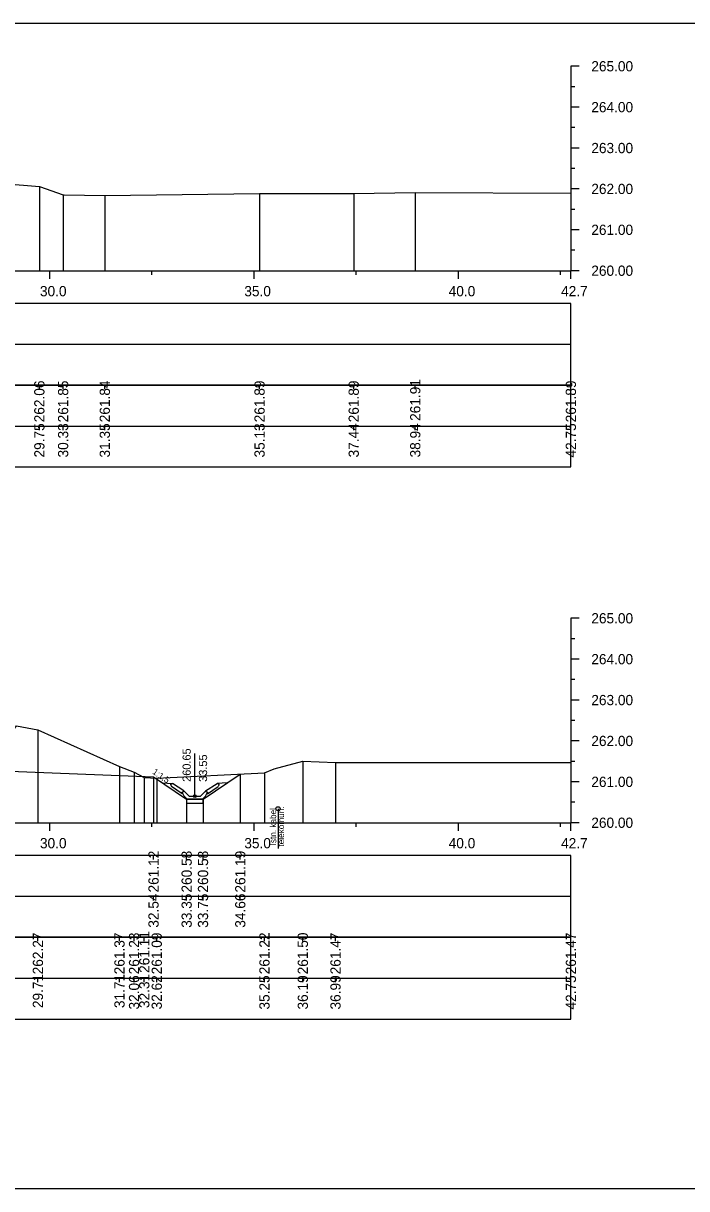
# Model space of a CAD drawing. Extents: x 6516023 to 6560129, y 5513077 to 5529206.
# Drawn here: x 6519170.07 to 6519186.3, y 5514484.66 to 5514513.16 of the extents above; entities that cross this region are included whole.
import ezdxf

# ---------------------------------------------------------------- set-up
doc = ezdxf.new("R2010")
doc.units = 0
for name, color, linetype in [('IR_default', 7, 'Continuous'), ('TOR_PRZEK_P-kable', 7, 'Continuous'), ('TOR_PRZEK_P-odwodnienie', 7, 'Continuous'), ('TOR_PRZEK_P-opisy', 7, 'Continuous'), ('TOR_PRZEK_P-tabelka istniejace', 7, 'Continuous'), ('TOR_PRZEK_P-tabelka projektowane', 7, 'Continuous'), ('TOR_PRZEK_P-teren istniejacy', 7, 'Continuous'), ('TOR_PRZEK_P-uklad odniesienia', 7, 'Continuous'), ('TOR_PRZEK_P-warstwa ochronna II', 7, 'Continuous'), ('TOR_RAMKI-ramka+tabelka 1', 7, 'Continuous')]:
    doc.layers.add(name, color=color, linetype=linetype)

msp = doc.modelspace()

# ---------------------------------------------------------------- linework, layer by layer
at = {"layer": 'IR_default'}
msp.add_lwpolyline([(6519153.577, 5514496.276), (6519154.263, 5514496.276), (6519157.763, 5514496.276), (6519158.613, 5514496.276), (6519159.313, 5514496.276), (6519160.893, 5514496.276), (6519162.813, 5514496.276), (6519163.448, 5514495.852), (6519164.221, 5514495.337), (6519164.826, 5514495.313), (6519165.203, 5514495.298), (6519165.602, 5514495.032), (6519173.253, 5514494.726), (6519174.063, 5514494.186), (6519174.463, 5514494.186), (6519175.375, 5514494.794)], dxfattribs=at)
at = {"layer": 'TOR_PRZEK_P-kable'}
msp.add_line((6519176.298, 5514493.948), (6519176.298, 5514492.975), dxfattribs=at)
msp.add_circle((6519176.298, 5514493.948), 0.05, dxfattribs=at)
at = {"layer": 'TOR_PRZEK_P-odwodnienie'}
for p, q in [((6519174.263, 5514494.256), (6519174.263, 5514495.3)), ((6519173.954, 5514494.315), (6519173.693, 5514494.49)), ((6519173.998, 5514494.382), (6519173.718, 5514494.569)), ((6519173.956, 5514494.351), (6519174.003, 5514494.375)), ((6519173.998, 5514494.382), (6519173.99, 5514494.369)), ((6519174.123, 5514494.256), (6519174.003, 5514494.375)), ((6519174.403, 5514494.256), (6519174.523, 5514494.375)), ((6519174.523, 5514494.375), (6519174.571, 5514494.351)), ((6519174.528, 5514494.382), (6519174.808, 5514494.569)), ((6519174.528, 5514494.382), (6519174.536, 5514494.369)), ((6519174.572, 5514494.315), (6519174.833, 5514494.49)), ((6519173.965, 5514494.332), (6519173.954, 5514494.315)), ((6519174.073, 5514494.186), (6519174.453, 5514494.186)), ((6519174.123, 5514494.256), (6519174.403, 5514494.256)), ((6519174.561, 5514494.332), (6519174.572, 5514494.315))]:
    msp.add_line(p, q, dxfattribs=at)
for points in [[(6519173.472, 5514494.581), (6519173.718, 5514494.569)], [(6519173.668, 5514494.542), (6519173.718, 5514494.569)], [(6519173.668, 5514494.542), (6519173.693, 5514494.49)], [(6519173.99, 5514494.369), (6519173.955, 5514494.351)], [(6519174.536, 5514494.369), (6519174.571, 5514494.351)], [(6519175.055, 5514494.581), (6519174.808, 5514494.569)], [(6519174.858, 5514494.542), (6519174.808, 5514494.569)], [(6519174.858, 5514494.542), (6519174.833, 5514494.49)], [(6519173.955, 5514494.351), (6519173.965, 5514494.332)], [(6519174.003, 5514494.256), (6519173.956, 5514494.351)], [(6519174.073, 5514494.186), (6519174.003, 5514494.256)], [(6519174.463, 5514494.186), (6519174.063, 5514494.186), (6519174.063, 5514494.086), (6519174.463, 5514494.086), (6519174.463, 5514494.186)], [(6519174.453, 5514494.186), (6519174.523, 5514494.256)], [(6519174.523, 5514494.256), (6519174.571, 5514494.351)], [(6519174.571, 5514494.351), (6519174.561, 5514494.332)]]:
    msp.add_lwpolyline(points, dxfattribs=at)
msp.add_circle((6519174.263, 5514494.256), 0.035, dxfattribs=at)
at = {"layer": 'TOR_PRZEK_P-tabelka istniejace'}
for p, q in [((6519170.459, 5514504.206), (6519170.459, 5514504.306)), ((6519171.04, 5514504.206), (6519171.04, 5514504.306)), ((6519172.06, 5514504.206), (6519172.06, 5514504.306)), ((6519175.847, 5514504.206), (6519175.847, 5514504.306)), ((6519178.15, 5514504.206), (6519178.15, 5514504.306)), ((6519179.656, 5514504.206), (6519179.656, 5514504.306)), ((6519183.463, 5514504.206), (6519183.463, 5514504.306)), ((6519089.663, 5514503.306), (6519183.463, 5514503.306)), ((6519170.459, 5514503.206), (6519170.459, 5514503.306)), ((6519171.04, 5514503.206), (6519171.04, 5514503.306)), ((6519172.06, 5514503.206), (6519172.06, 5514503.306)), ((6519175.847, 5514503.206), (6519175.847, 5514503.306)), ((6519178.15, 5514503.206), (6519178.15, 5514503.306)), ((6519179.656, 5514503.206), (6519179.656, 5514503.306)), ((6519183.463, 5514503.206), (6519183.463, 5514503.306)), ((6519170.424, 5514490.706), (6519170.424, 5514490.806)), ((6519172.419, 5514490.706), (6519172.419, 5514490.806)), ((6519172.776, 5514490.706), (6519172.776, 5514490.806)), ((6519173.027, 5514490.706), (6519173.027, 5514490.806)), ((6519173.331, 5514490.706), (6519173.331, 5514490.806)), ((6519175.966, 5514490.706), (6519175.966, 5514490.806)), ((6519176.905, 5514490.706), (6519176.905, 5514490.806)), ((6519177.705, 5514490.706), (6519177.705, 5514490.806)), ((6519183.463, 5514490.706), (6519183.463, 5514490.806)), ((6519089.663, 5514489.806), (6519183.463, 5514489.806)), ((6519170.424, 5514489.706), (6519170.424, 5514489.806)), ((6519172.419, 5514489.706), (6519172.419, 5514489.806)), ((6519172.776, 5514489.706), (6519172.776, 5514489.806)), ((6519173.027, 5514489.706), (6519173.027, 5514489.806)), ((6519173.331, 5514489.706), (6519173.331, 5514489.806)), ((6519175.966, 5514489.706), (6519175.966, 5514489.806)), ((6519176.905, 5514489.706), (6519176.905, 5514489.806)), ((6519177.705, 5514489.706), (6519177.705, 5514489.806)), ((6519183.463, 5514489.706), (6519183.463, 5514489.806))]:
    msp.add_line(p, q, dxfattribs=at)
for points in [[(6519170.459, 5514509.167), (6519170.459, 5514507.306), (6519170.459, 5514507.176), (6519170.459, 5514507.106)], [(6519171.04, 5514508.959), (6519171.04, 5514507.306), (6519171.04, 5514507.176), (6519171.04, 5514507.106)], [(6519172.06, 5514508.944), (6519172.06, 5514507.306), (6519172.06, 5514507.176), (6519172.06, 5514507.106)], [(6519175.847, 5514508.994), (6519175.847, 5514507.306), (6519175.847, 5514507.176), (6519175.847, 5514507.106)], [(6519178.15, 5514508.992), (6519178.15, 5514507.306), (6519178.15, 5514507.176), (6519178.15, 5514507.106)], [(6519179.656, 5514509.02), (6519179.656, 5514507.306), (6519179.656, 5514507.176), (6519179.656, 5514507.106)], [(6519183.463, 5514508.999), (6519183.463, 5514507.306), (6519183.463, 5514507.176), (6519183.463, 5514507.106)], [(6519170.424, 5514495.876), (6519170.424, 5514493.806), (6519170.424, 5514493.676), (6519170.424, 5514493.606)], [(6519172.419, 5514494.978), (6519172.419, 5514493.806), (6519172.419, 5514493.676), (6519172.419, 5514493.606)], [(6519176.905, 5514495.108), (6519176.905, 5514493.806), (6519176.905, 5514493.676), (6519176.905, 5514493.606)], [(6519177.705, 5514495.079), (6519177.705, 5514493.806), (6519177.705, 5514493.676), (6519177.705, 5514493.606)], [(6519183.463, 5514495.079), (6519183.463, 5514493.806), (6519183.463, 5514493.676), (6519183.463, 5514493.606)], [(6519172.776, 5514494.841), (6519172.776, 5514493.806), (6519172.776, 5514493.676), (6519172.776, 5514493.606)], [(6519173.027, 5514494.715), (6519173.027, 5514493.806), (6519173.027, 5514493.676), (6519173.027, 5514493.606)], [(6519173.331, 5514494.692), (6519173.331, 5514493.806), (6519173.331, 5514493.676), (6519173.331, 5514493.606)], [(6519175.966, 5514494.824), (6519175.966, 5514493.806), (6519175.966, 5514493.676), (6519175.966, 5514493.606)]]:
    msp.add_lwpolyline(points, dxfattribs=at)
for points in [[(6519089.663, 5514504.306), (6519089.663, 5514502.306), (6519183.463, 5514502.306), (6519183.463, 5514504.306)], [(6519089.663, 5514490.806), (6519089.663, 5514488.806), (6519183.463, 5514488.806), (6519183.463, 5514490.806)]]:
    msp.add_lwpolyline(points, close=True, dxfattribs=at)
at = {"layer": 'TOR_PRZEK_P-tabelka projektowane'}
for p, q in [((6519089.663, 5514505.306), (6519183.463, 5514505.306)), ((6519173.253, 5514492.706), (6519173.253, 5514492.806)), ((6519174.063, 5514492.706), (6519174.063, 5514492.806)), ((6519174.463, 5514492.706), (6519174.463, 5514492.806)), ((6519175.375, 5514492.706), (6519175.375, 5514492.806)), ((6519089.663, 5514491.806), (6519183.463, 5514491.806)), ((6519173.253, 5514491.706), (6519173.253, 5514491.806)), ((6519174.063, 5514491.706), (6519174.063, 5514491.806)), ((6519174.463, 5514491.706), (6519174.463, 5514491.806)), ((6519175.375, 5514491.706), (6519175.375, 5514491.806))]:
    msp.add_line(p, q, dxfattribs=at)
for points in [[(6519089.663, 5514506.306), (6519089.663, 5514504.306), (6519183.463, 5514504.306), (6519183.463, 5514506.306)], [(6519089.663, 5514492.806), (6519089.663, 5514490.806), (6519183.463, 5514490.806), (6519183.463, 5514492.806)]]:
    msp.add_lwpolyline(points, close=True, dxfattribs=at)
for points in [[(6519173.253, 5514494.726), (6519173.253, 5514493.806), (6519173.253, 5514493.676), (6519173.253, 5514493.606)], [(6519175.375, 5514494.794), (6519175.375, 5514493.806), (6519175.375, 5514493.676), (6519175.375, 5514493.606)], [(6519174.063, 5514494.186), (6519174.063, 5514493.806), (6519174.063, 5514493.676), (6519174.063, 5514493.606)], [(6519174.463, 5514494.186), (6519174.463, 5514493.806), (6519174.463, 5514493.676), (6519174.463, 5514493.606)]]:
    msp.add_lwpolyline(points, dxfattribs=at)
at = {"layer": 'TOR_PRZEK_P-teren istniejacy'}
for points in [[(6519122.528, 5514509.252), (6519124.939, 5514509.212), (6519124.987, 5514509.212), (6519124.987, 5514509.212), (6519129.055, 5514509.357), (6519131.643, 5514509.441), (6519134.432, 5514509.418), (6519157.312, 5514509.458), (6519158.904, 5514509.435), (6519161.886, 5514509.488), (6519165.649, 5514509.558), (6519166.643, 5514509.583), (6519168.62, 5514509.597), (6519168.913, 5514509.546), (6519169.577, 5514509.237), (6519170.459, 5514509.167), (6519171.04, 5514508.959), (6519171.066, 5514508.959), (6519172.06, 5514508.944), (6519175.847, 5514508.994), (6519178.15, 5514508.992), (6519179.656, 5514509.02), (6519183.463, 5514508.999)], [(6519150.669, 5514496.022), (6519156.817, 5514495.953), (6519159.098, 5514495.94), (6519161.618, 5514495.923), (6519161.926, 5514495.969), (6519165.636, 5514496.039), (6519167.829, 5514496.095), (6519168.482, 5514496.099), (6519169.126, 5514495.988), (6519169.71, 5514495.716), (6519169.901, 5514495.975), (6519170.424, 5514495.876), (6519172.419, 5514494.978), (6519172.776, 5514494.841), (6519173.027, 5514494.715), (6519173.331, 5514494.692), (6519175.966, 5514494.824), (6519176.202, 5514494.923), (6519176.905, 5514495.108), (6519177.705, 5514495.079), (6519183.463, 5514495.079)]]:
    msp.add_lwpolyline(points, dxfattribs=at)
at = {"layer": 'TOR_PRZEK_P-uklad odniesienia'}
for p, q in [((6519183.463, 5514512.106), (6519183.463, 5514507.106)), ((6519183.663, 5514512.106), (6519183.463, 5514512.106)), ((6519183.563, 5514511.606), (6519183.463, 5514511.606)), ((6519183.663, 5514511.106), (6519183.463, 5514511.106)), ((6519183.563, 5514510.606), (6519183.463, 5514510.606)), ((6519183.663, 5514510.106), (6519183.463, 5514510.106)), ((6519183.563, 5514509.606), (6519183.463, 5514509.606)), ((6519183.663, 5514509.106), (6519183.463, 5514509.106)), ((6519183.563, 5514508.606), (6519183.463, 5514508.606)), ((6519183.663, 5514508.106), (6519183.463, 5514508.106)), ((6519183.563, 5514507.606), (6519183.463, 5514507.606)), ((6519093.463, 5514507.106), (6519183.463, 5514507.106)), ((6519170.713, 5514506.906), (6519170.713, 5514507.106)), ((6519173.213, 5514507.006), (6519173.213, 5514507.106)), ((6519175.713, 5514506.906), (6519175.713, 5514507.106)), ((6519178.213, 5514507.006), (6519178.213, 5514507.106)), ((6519180.713, 5514506.906), (6519180.713, 5514507.106)), ((6519183.213, 5514507.006), (6519183.213, 5514507.106)), ((6519183.463, 5514506.906), (6519183.463, 5514507.106)), ((6519183.663, 5514507.106), (6519183.463, 5514507.106)), ((6519183.463, 5514498.606), (6519183.463, 5514493.606)), ((6519183.663, 5514498.606), (6519183.463, 5514498.606)), ((6519183.563, 5514498.106), (6519183.463, 5514498.106)), ((6519183.663, 5514497.606), (6519183.463, 5514497.606)), ((6519183.563, 5514497.106), (6519183.463, 5514497.106)), ((6519183.663, 5514496.606), (6519183.463, 5514496.606)), ((6519183.563, 5514496.106), (6519183.463, 5514496.106)), ((6519183.663, 5514495.606), (6519183.463, 5514495.606)), ((6519183.563, 5514495.106), (6519183.463, 5514495.106)), ((6519183.663, 5514494.606), (6519183.463, 5514494.606)), ((6519183.563, 5514494.106), (6519183.463, 5514494.106)), ((6519093.463, 5514493.606), (6519183.463, 5514493.606)), ((6519170.713, 5514493.406), (6519170.713, 5514493.606)), ((6519173.213, 5514493.506), (6519173.213, 5514493.606)), ((6519175.713, 5514493.406), (6519175.713, 5514493.606)), ((6519178.213, 5514493.506), (6519178.213, 5514493.606)), ((6519180.713, 5514493.406), (6519180.713, 5514493.606)), ((6519183.213, 5514493.506), (6519183.213, 5514493.606)), ((6519183.463, 5514493.406), (6519183.463, 5514493.606)), ((6519183.663, 5514493.606), (6519183.463, 5514493.606))]:
    msp.add_line(p, q, dxfattribs=at)
at = {"layer": 'TOR_PRZEK_P-warstwa ochronna II'}
msp.add_lwpolyline([(6519153.638, 5514495.761), (6519155.263, 5514495.696), (6519156.013, 5514495.666), (6519161.063, 5514495.464), (6519165.203, 5514495.298), (6519165.602, 5514495.032), (6519173.253, 5514494.726), (6519174.063, 5514494.186), (6519174.463, 5514494.186), (6519175.375, 5514494.794)], dxfattribs=at)
at = {"layer": 'TOR_RAMKI-ramka+tabelka 1'}
msp.add_lwpolyline([(6519087.013, 5514513.156), (6519334.513, 5514513.156), (6519334.513, 5514484.656), (6519087.013, 5514484.656)], close=True, dxfattribs=at)

# ---------------------------------------------------------------- texts
at = {"layer": 'TOR_PRZEK_P-kable'}
for s, height, p in [('Istn. kabel', 0.14999, (6519176.253, 5514493.051)), ('telekomun.', 0.15, (6519176.447, 5514493.023))]:
    msp.add_text(s, height=height, rotation=90.0511, dxfattribs=at).set_placement(p)
at = {"layer": 'TOR_PRZEK_P-odwodnienie'}
for s, p in [('260.65', (6519174.163, 5514494.606)), ('33.55', (6519174.563, 5514494.606))]:
    msp.add_text(s, height=0.2, rotation=90, dxfattribs=at).set_placement(p)
at = {"layer": 'TOR_PRZEK_P-opisy'}
msp.add_text('1:1,5', height=0.15, rotation=325.9299, dxfattribs=at).set_placement((6519173.213, 5514494.815))
at = {"layer": 'TOR_PRZEK_P-tabelka istniejace'}
for s, p in [('262.06', (6519170.584, 5514503.398)), ('261.85', (6519171.165, 5514503.397)), ('261.84', (6519172.185, 5514503.399)), ('261.89', (6519175.972, 5514503.398)), ('261.89', (6519178.275, 5514503.398)), ('261.91', (6519179.781, 5514503.433)), ('261.89', (6519183.588, 5514503.398)), ('29.75', (6519170.584, 5514502.537)), ('30.33', (6519171.165, 5514502.538)), ('31.35', (6519172.185, 5514502.537)), ('35.13', (6519175.972, 5514502.538)), ('37.44', (6519178.275, 5514502.539)), ('38.94', (6519179.781, 5514502.539)), ('42.75', (6519183.588, 5514502.537)), ('261.11', (6519173.152, 5514489.933)), ('262.27', (6519170.549, 5514489.898)), ('261.37', (6519172.544, 5514489.898)), ('261.23', (6519172.901, 5514489.898)), ('261.09', (6519173.456, 5514489.898)), ('261.22', (6519176.091, 5514489.9)), ('261.50', (6519177.03, 5514489.898)), ('261.47', (6519177.83, 5514489.898)), ('261.47', (6519183.588, 5514489.898)), ('29.71', (6519170.549, 5514489.073)), ('31.71', (6519172.544, 5514489.073)), ('32.06', (6519172.901, 5514489.038)), ('32.31', (6519173.152, 5514489.073)), ('32.62', (6519173.456, 5514489.04)), ('35.25', (6519176.091, 5514489.037)), ('36.19', (6519177.03, 5514489.038)), ('36.99', (6519177.83, 5514489.038)), ('42.75', (6519183.588, 5514489.037))]:
    msp.add_text(s, height=0.25, rotation=90, dxfattribs=at).set_placement(p)
at = {"layer": 'TOR_PRZEK_P-tabelka projektowane'}
for s, p in [('261.12', (6519173.378, 5514491.9)), ('260.58', (6519174.188, 5514491.898)), ('260.58', (6519174.588, 5514491.898)), ('261.19', (6519175.5, 5514491.898)), ('32.54', (6519173.378, 5514491.039)), ('33.35', (6519174.188, 5514491.037)), ('33.75', (6519174.588, 5514491.037)), ('34.66', (6519175.5, 5514491.038))]:
    msp.add_text(s, height=0.25, rotation=90, dxfattribs=at).set_placement(p)
at = {"layer": 'TOR_PRZEK_P-uklad odniesienia'}
for s, p in [('265.00', (6519183.963, 5514511.981)), ('264.00', (6519183.963, 5514510.981)), ('263.00', (6519183.963, 5514509.981)), ('262.00', (6519183.963, 5514508.981)), ('261.00', (6519183.963, 5514507.981)), ('260.00', (6519183.963, 5514506.981)), ('30.0', (6519170.474, 5514506.481)), ('35.0', (6519175.474, 5514506.481)), ('40.0', (6519180.474, 5514506.481)), ('42.7', (6519183.224, 5514506.481)), ('265.00', (6519183.963, 5514498.481)), ('264.00', (6519183.963, 5514497.481)), ('263.00', (6519183.963, 5514496.481)), ('262.00', (6519183.963, 5514495.481)), ('261.00', (6519183.963, 5514494.481)), ('260.00', (6519183.963, 5514493.481)), ('30.0', (6519170.474, 5514492.981)), ('35.0', (6519175.474, 5514492.981)), ('40.0', (6519180.474, 5514492.981)), ('42.7', (6519183.224, 5514492.981))]:
    msp.add_text(s, height=0.25, dxfattribs=at).set_placement(p)

doc.saveas('drawing.dxf')
